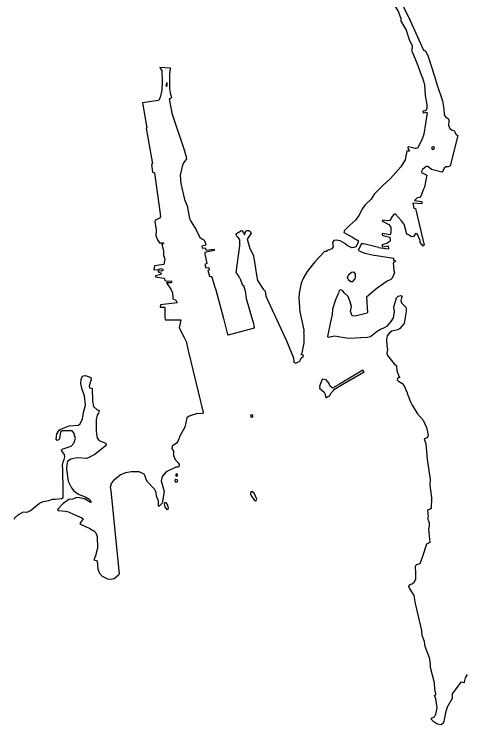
# Model space of a CAD drawing. Extents: x 0 to 2603, y -226 to 830.
# Drawn here: x 49.3 to 53.7, y 464.41 to 471.34 of the extents above; entities that cross this region are included whole.
import ezdxf

# ---------------------------------------------------------------- set-up
doc = ezdxf.new("R2010")
doc.units = 0
doc.layers.add('CT_TSH_Map_Town_Limits', color=7, linetype='Continuous')

msp = doc.modelspace()

# ---------------------------------------------------------------- linework, layer by layer
at = {"layer": 'CT_TSH_Map_Town_Limits'}
for points in [[(53.0679, 471.3048), (53.0415, 471.3707), (52.9896, 471.4524), (52.8637, 471.6351), (52.6766, 471.8611), (52.7129, 471.8799), (52.7528, 471.899), (52.8863, 471.7032), (53.0733, 471.4568), (53.1567, 471.2847)], [(53.0679, 471.3048), (53.0702, 471.27), (53.1209, 471.1846), (53.1497, 471.0928), (53.1799, 471.0308), (53.1784, 471.0089), (53.1732, 470.9896), (53.2286, 470.8551), (53.2662, 470.7467), (53.2801, 470.7195), (53.2989, 470.6548), (53.3068, 470.5479), (53.3215, 470.4564), (53.3211, 470.4215), (53.3145, 470.4023), (53.3054, 470.3959), (53.2861, 470.3948), (53.2821, 470.3846), (53.2923, 470.3767), (53.3169, 470.383), (53.3258, 470.3765), (53.2929, 470.1706), (53.2731, 470.1156), (53.2311, 470.0322), (53.2182, 470.0285), (53.2093, 470.0298)], [(53.1567, 471.2847), (53.2916, 470.9885), (53.3109, 470.9819), (53.3361, 470.925), (53.3961, 470.7338)], [(50.7171, 470.8211), (50.7246, 470.8079), (50.7386, 470.7898), (50.7427, 470.6866), (50.7367, 470.5979), (50.7219, 470.5272), (50.7062, 470.499), (50.5488, 470.4735), (50.5929, 470.2309)], [(50.7171, 470.8211), (50.819, 470.8156)], [(50.819, 470.8156), (50.8187, 470.8096), (50.8117, 470.7555), (50.8129, 470.6112), (50.8203, 470.5713), (50.8314, 470.5261), (50.8209, 470.516), (50.8171, 470.5147)], [(53.3961, 470.7338), (53.4212, 470.6563), (53.4763, 470.4948), (53.4884, 470.4148), (53.4931, 470.3568), (53.5044, 470.3374), (53.5351, 470.3179), (53.5376, 470.2959), (53.5346, 470.2561), (53.5484, 470.2249), (53.5702, 470.208), (53.5882, 470.2039)], [(50.7861, 470.6373), (50.7913, 470.645), (50.7903, 470.6721), (50.7824, 470.6657), (50.777, 470.6413), (50.7861, 470.6373)], [(50.8171, 470.5147), (50.8094, 470.5135), (50.8364, 470.3741), (50.9578, 470.0059), (50.9791, 469.9362), (50.9803, 469.9323)], [(50.5929, 470.2309), (50.5852, 470.2285), (50.6476, 469.8788), (50.6385, 469.875), (50.6481, 469.7977), (50.6674, 469.7937), (50.7216, 469.3913)], [(53.5882, 470.2039), (53.5971, 470.1936), (53.6045, 470.1677), (53.6237, 470.1547), (53.5489, 469.8592), (53.5307, 469.8516), (53.5063, 469.8507), (53.492, 469.8378), (53.4737, 469.802), (53.4698, 469.7994)], [(53.2093, 470.0298), (53.1449, 470.0458), (53.1372, 470.0421), (53.1384, 470.0317), (53.1536, 470.002), (53.1407, 470.0021), (53.1278, 470.0075), (53.1128, 469.9187), (53.0698, 469.8522), (52.9669, 469.7358), (52.8941, 469.6684), (52.8136, 469.5879), (52.7808, 469.5354), (52.7198, 469.4794), (52.6949, 469.4436), (52.6609, 469.3769), (52.6257, 469.3309), (52.5699, 469.2799), (52.5166, 469.2264), (52.5151, 469.2224)], [(53.3804, 470.0192), (53.3907, 470.023), (53.3961, 470.0384), (53.387, 470.0462), (53.3729, 470.0425), (53.3714, 470.0244), (53.3804, 470.0192)], [(50.9803, 469.9323), (50.9503, 469.8901), (50.9385, 469.8671), (50.9182, 469.7681), (50.9227, 469.6894), (50.9598, 469.532), (50.9837, 469.4713), (51.0046, 469.3641), (51.0159, 469.3306)], [(53.4698, 469.7994), (53.3682, 469.8261), (53.3312, 469.8535), (53.3157, 469.8524), (53.2807, 469.8257), (53.2702, 469.8064), (53.2739, 469.7935), (53.2842, 469.7896)], [(53.2842, 469.7896), (53.3214, 469.7699), (53.3172, 469.7364), (53.2997, 469.6517), (53.2905, 469.6337)], [(53.2905, 469.6337), (53.264, 469.5644)], [(53.264, 469.5644), (53.2562, 469.5541), (53.2265, 469.5441), (53.2031, 469.5212), (53.2739, 469.5127), (53.2724, 469.4897), (53.1862, 469.4956), (53.196, 469.4466), (53.2114, 469.4439)], [(53.2114, 469.4439), (53.2957, 469.0876), (53.2865, 469.0825)], [(50.7216, 469.3913), (50.7238, 469.3643), (50.7147, 469.3501), (50.6759, 469.33), (50.6706, 469.3145), (50.684, 469.241), (50.6827, 469.2346)], [(53.0992, 469.2942), (53.0764, 469.3253), (53.0177, 469.3877), (53.0035, 469.3891), (52.9841, 469.3675), (52.9631, 469.3277), (52.9437, 469.3228), (52.8936, 469.331), (52.8858, 469.3246), (52.8973, 469.3167)], [(51.0159, 469.3306), (51.0742, 469.2373), (51.1045, 469.1675), (51.1275, 469.1479), (51.148, 469.1375), (51.1606, 469.1167)], [(52.8973, 469.3167), (52.9524, 469.2878), (52.9728, 469.262)], [(50.6827, 469.2346), (50.6783, 469.1766), (50.6972, 469.1378), (50.715, 469.1106), (50.751, 469.1102), (50.7575, 469.1026), (50.7458, 469.0975), (50.7393, 469.0975), (50.7542, 469.0291), (50.7538, 468.9867), (50.7677, 468.9531), (50.7568, 468.8977), (50.6678, 468.8857), (50.6611, 468.8509), (50.6623, 468.8471), (50.7048, 468.8506), (50.7243, 468.8581), (50.7486, 468.8541), (50.7486, 468.8411), (50.7343, 468.8323), (50.7034, 468.8352), (50.7034, 468.8261), (50.7328, 468.813), (50.7289, 468.8014), (50.6772, 468.7878), (50.6772, 468.7775), (50.7581, 468.7651), (50.7646, 468.7611), (50.7682, 468.743), (50.7888, 468.7364), (50.8312, 468.7399), (50.8325, 468.7244), (50.8233, 468.7194), (50.7848, 468.7211), (50.7885, 468.7094), (50.8267, 468.6562), (50.8418, 468.6227), (50.8452, 468.5749), (50.8439, 468.5634), (50.8759, 468.5515), (50.8885, 468.5244)], [(52.9728, 469.262), (52.9723, 469.2118), (52.9643, 469.1861)], [(53.0992, 469.2942), (53.1229, 469.1988), (53.1447, 469.1895)], [(51.4986, 468.7658), (51.4834, 468.7956), (51.4644, 468.8189), (51.4978, 469.0788), (51.4971, 469.1381), (51.4856, 469.1587), (51.4728, 469.1666), (51.4602, 469.1937), (51.4654, 469.2002), (51.5146, 469.2293), (51.5223, 469.2267), (51.54, 469.1968), (51.5439, 469.1865), (51.5571, 469.2225), (51.57, 469.2301), (51.5854, 469.2287), (51.6033, 469.2168), (51.6084, 469.2052), (51.5704, 469.1463), (51.5816, 469.0987), (51.5942, 469.0637), (51.6321, 468.9835), (51.6528, 468.8584), (51.6599, 468.7952), (51.6723, 468.7435), (51.7256, 468.6581), (51.7472, 468.6399), (51.7508, 468.5921), (51.7545, 468.5832)], [(52.5151, 469.2224), (52.5138, 469.2108), (52.5983, 469.1637), (52.6253, 469.1442), (52.6406, 469.1388)], [(52.9643, 469.1861), (52.8885, 469.2022), (52.8883, 469.1867), (52.896, 469.1802), (52.9629, 469.1654)], [(52.9629, 469.1654), (52.9637, 469.1281), (52.956, 469.1191)], [(53.1447, 469.1895), (53.1715, 469.1712), (53.1921, 469.1761)], [(53.1921, 469.1761), (53.1986, 469.1761), (53.2169, 469.2043), (53.2322, 469.1887), (53.2549, 469.1356), (53.2533, 469.1113), (53.2826, 469.0787), (53.2865, 469.0825)], [(51.1606, 469.1167), (51.1655, 469.0858), (51.1281, 469.0784), (51.1305, 469.0578), (51.1614, 469.0613), (51.1715, 469.0367), (51.2476, 469.0476), (51.2487, 469.0361), (51.1572, 469.0151), (51.1557, 469.0035), (51.1781, 468.9066), (51.1574, 468.8991), (51.166, 468.8643), (51.1957, 468.8692), (51.2006, 468.8433), (51.1877, 468.8409), (51.2026, 468.7854)], [(52.5897, 469.0608), (52.5448, 469.0844), (52.5231, 469.1039), (52.4783, 469.1301), (52.4371, 469.1357), (52.4139, 469.1319), (52.4034, 469.1141), (52.4082, 469.0702), (52.3963, 469.0497), (52.3602, 469.0385), (52.3434, 469.0257), (52.3253, 469.0246), (52.2317, 468.9251), (52.1561, 468.8291), (52.1181, 468.7678), (52.0957, 468.7176), (52.0767, 468.6187), (52.0738, 468.5711), (52.0841, 468.437), (52.1223, 468.2564), (52.1234, 468.2371)], [(52.6406, 469.1388), (52.6547, 469.1285), (52.6493, 469.1052), (52.6297, 469.0707), (52.6129, 469.0631), (52.5897, 469.0608)], [(52.6852, 469.0998), (52.6538, 469.0383)], [(52.8498, 469.0648), (52.7085, 469.0983), (52.6852, 469.0998)], [(52.956, 469.1191), (52.9378, 469.1052), (52.8914, 469.0914), (52.8822, 469.0799), (52.8937, 469.0708), (52.9441, 469.0819)], [(52.6538, 469.0383), (52.6744, 469.0265), (52.7179, 469.0093), (52.8067, 468.9891), (52.8323, 468.985)], [(52.8498, 469.0648), (52.9438, 469.0497), (52.9501, 469.0483)], [(52.9441, 469.0819), (52.9501, 469.0483)], [(52.8323, 468.985), (52.9969, 468.959), (52.9981, 468.9385)], [(53.0199, 468.9344), (53.0069, 468.9216), (52.9927, 468.9153), (52.9996, 468.8406), (53.0059, 468.8173)], [(52.9981, 468.9385), (53.0199, 468.9344)], [(52.5545, 468.752), (52.5482, 468.7701), (52.5628, 468.8021), (52.5887, 468.8237), (52.608, 468.8262)], [(52.608, 468.8262), (52.6245, 468.8042), (52.6243, 468.7745), (52.619, 468.7552)], [(53.0059, 468.8173), (52.9835, 468.7635), (52.9705, 468.7508), (52.9356, 468.7342), (52.8371, 468.6682), (52.7332, 468.5791)], [(51.2026, 468.7854), (51.2206, 468.7801), (51.2295, 468.7658), (51.2519, 468.6871), (51.2645, 468.6508), (51.3379, 468.3706), (51.3789, 468.2158)], [(51.4986, 468.7658), (51.5263, 468.6961), (51.534, 468.6947), (51.5515, 468.6392), (51.5612, 468.5656), (51.6185, 468.3668), (51.6286, 468.3357), (51.6384, 468.2855), (51.6383, 468.2776)], [(52.5545, 468.752), (52.5802, 468.7338), (52.5994, 468.7323), (52.619, 468.7552)], [(52.5058, 468.6378), (52.4853, 468.6522), (52.4685, 468.6446), (52.4619, 468.6177), (52.4554, 468.6061)], [(52.5732, 468.5343), (52.5542, 468.5847), (52.5147, 468.6236), (52.5058, 468.6378)], [(51.7545, 468.5832), (51.9527, 468.1524), (52.0232, 467.9882)], [(52.4303, 468.5524), (52.4012, 468.4612)], [(52.4554, 468.6061), (52.4303, 468.5524)], [(52.7332, 468.5791), (52.7435, 468.4296), (52.7408, 468.4232), (52.622, 468.3947), (52.5937, 468.3975), (52.5786, 468.4389), (52.5881, 468.4876), (52.5732, 468.5343)], [(52.9393, 468.3003), (52.9744, 468.3424), (52.9966, 468.3783), (53.0074, 468.4386), (53.0002, 468.4838), (53.0255, 468.5725)], [(53.0255, 468.5725), (53.0424, 468.5891), (53.0682, 468.5953), (53.0823, 468.5899), (53.077, 468.5732), (53.069, 468.5462), (53.0739, 468.523), (53.1174, 468.4815), (53.1198, 468.4633)], [(50.8885, 468.5244), (50.7235, 468.5039), (50.7233, 468.482), (50.7658, 468.4829), (50.7682, 468.4675), (50.768, 468.4507)], [(50.768, 468.4507), (50.7688, 468.3864)], [(52.4012, 468.4612), (52.3994, 468.4096), (52.3832, 468.3403)], [(53.1198, 468.4633), (53.1222, 468.4415), (53.1003, 468.3232), (53.0548, 468.2695), (53.038, 468.2607), (52.98, 468.2484), (52.9579, 468.2317), (52.9357, 468.2037)], [(50.7688, 468.3864), (50.7698, 468.3593), (50.9218, 468.3592), (50.9082, 468.282), (50.951, 468.1927)], [(52.3832, 468.3403), (52.3549, 468.1949)], [(51.6383, 468.2776), (51.3865, 468.2093), (51.3789, 468.2158)], [(52.7437, 468.19), (52.7734, 468.1949), (52.837, 468.2484), (52.8719, 468.2687), (52.8953, 468.2775)], [(52.8953, 468.2775), (52.9393, 468.3003)], [(52.125, 468.1353), (52.1258, 468.2177), (52.1234, 468.2371)], [(52.3549, 468.1949), (52.3612, 468.1884), (52.4244, 468.2033), (52.4965, 468.1911), (52.5608, 468.1789)], [(52.9357, 468.2037), (52.9289, 468.1638), (52.9322, 468.1097), (52.9396, 468.0672), (52.9328, 468.0338), (52.939, 468.0105), (53.0028, 467.9313), (53.0257, 467.9092), (53.0291, 467.8602), (53.0543, 467.8033), (53.0581, 467.7994)], [(50.951, 468.1927), (50.9751, 468.1474), (50.9962, 468.0609)], [(52.1074, 468.0375), (52.125, 468.1353)], [(52.5608, 468.1789), (52.7437, 468.19)], [(50.9962, 468.0609), (51.1424, 467.4543)], [(52.0232, 467.9882), (52.0267, 467.9444), (52.0433, 467.9378), (52.0846, 467.9541), (52.0899, 467.9696)], [(52.0899, 467.9696), (52.0953, 467.9862), (52.1187, 468.004), (52.1149, 468.0144), (52.0957, 468.0171), (52.1074, 468.0375)], [(52.5024, 467.73), (52.711, 467.8517), (52.6981, 467.8672), (52.4716, 467.7328)], [(49.4553, 466.4953), (49.5462, 466.5716), (49.5812, 466.5868), (49.6366, 466.5966), (49.6703, 466.6104), (49.696, 466.6101), (49.7592, 466.6174), (49.7748, 466.6249), (49.7765, 466.6893), (49.7721, 466.9006), (49.7686, 466.9405), (49.7754, 466.974), (49.786, 466.9982), (49.7926, 467.024), (49.789, 467.046), (49.761, 467.0836), (49.7663, 467.099), (49.7857, 467.1039), (49.8541, 467.1265), (49.8788, 467.1558), (49.8948, 467.202), (49.8798, 467.2563), (49.8645, 467.2757), (49.7976, 467.2777), (49.7666, 467.2753), (49.7511, 467.2626), (49.7389, 467.1997), (49.7284, 467.1842), (49.7156, 467.1831), (49.7067, 467.196), (49.7136, 467.2463), (49.7357, 467.282), (49.7527, 467.2922), (49.8328, 467.3236), (49.9204, 467.3331), (49.9399, 467.3458), (49.9635, 467.392), (49.9731, 467.4563), (49.9944, 467.5256), (49.9824, 467.6172), (49.9623, 467.678), (49.9487, 467.7372), (49.9504, 467.7785), (49.9609, 467.8066), (49.9714, 467.8143), (49.9945, 467.8154), (50.0458, 467.7969), (50.0496, 467.7788), (50.0283, 467.7121), (50.032, 467.6953), (50.0591, 467.6925), (50.0618, 467.565), (50.0715, 467.5133), (50.1047, 467.4846), (50.1265, 467.4742), (50.1199, 467.4484), (50.1068, 467.428), (50.0973, 467.383), (50.0988, 467.2723), (50.1086, 467.2065), (50.1263, 467.1806), (50.1815, 467.1594), (50.1918, 467.1555), (50.1956, 467.1439), (50.1838, 467.1271), (50.0838, 467.0444), (50.0049, 467.0078), (49.911, 467.0126), (49.8517, 467.0002), (49.8192, 466.9774), (49.81, 466.9517), (49.8082, 466.904), (49.8251, 466.7854), (49.8554, 466.722), (49.8784, 466.6909), (49.9243, 466.6596), (49.9962, 466.6305), (50.036, 466.6057), (50.0473, 466.5811), (50.0408, 466.576), (49.9832, 466.6126), (49.9331, 466.6235), (49.906, 466.6249), (49.8698, 466.6086), (49.8299, 466.6076), (49.7742, 466.5683), (49.7195, 466.5109), (49.7258, 466.5004), (49.7966, 466.4946)], [(52.4029, 467.6923), (52.376, 467.7144), (52.3686, 467.7377), (52.3405, 467.7726), (52.3097, 467.7794), (52.3033, 467.7769)], [(53.0387, 467.7893), (53.0334, 467.7727), (53.0462, 467.7622), (53.0782, 467.7426), (53.1025, 467.7153), (53.1314, 467.6455), (53.1339, 467.6351)], [(53.0581, 467.7994), (53.0387, 467.7893)], [(52.2781, 467.7089), (52.2742, 467.6935), (52.3202, 467.6531), (52.3277, 467.6389), (52.3363, 467.5976), (52.3558, 467.6103), (52.3777, 467.6165), (52.3896, 467.6474), (52.4104, 467.6652), (52.4156, 467.6729)], [(52.3033, 467.7769), (52.2756, 467.7128), (52.2781, 467.7089)], [(52.4716, 467.7328), (52.4029, 467.6923)], [(52.4156, 467.6729), (52.4169, 467.678), (52.5024, 467.73)], [(53.1339, 467.6351), (53.164, 467.5576), (53.178, 467.5253), (53.2313, 467.4411), (53.2872, 467.3788), (53.3202, 467.3089), (53.33, 467.2663)], [(51.0521, 467.4346), (51.003, 467.4208), (50.9823, 467.4017), (50.9609, 467.3131), (50.9136, 467.2233), (50.8938, 467.172), (50.8821, 467.1566), (50.838, 467.1262), (50.8365, 467.1043), (50.8517, 467.0797), (50.8526, 467.0346), (50.869, 466.9983), (50.897, 466.9634), (50.9084, 466.9465), (50.9071, 466.9388)], [(51.1424, 467.4543), (51.1334, 467.4453), (51.0715, 467.442), (51.0521, 467.4346)], [(51.6082, 467.4112), (51.625, 467.4124), (51.6265, 467.4266), (51.6162, 467.4318), (51.6059, 467.4294), (51.602, 467.4191), (51.6082, 467.4112)], [(53.33, 467.2663), (53.3348, 467.2315), (53.3256, 467.2084), (53.2972, 467.197), (53.3134, 467.1505), (53.3262, 467.0011), (53.3552, 466.8012), (53.3522, 466.7458), (53.3691, 466.6271), (53.3641, 466.5178), (53.3499, 466.5089), (53.3305, 466.5013), (53.3351, 466.4382), (53.3297, 466.424), (53.3462, 466.3789), (53.3446, 466.3505), (53.3378, 466.3171), (53.3507, 466.1882), (53.3185, 466.1717), (53.2813, 466.0523), (53.2535, 465.9792)], [(50.2454, 466.6926), (50.2379, 466.7274), (50.246, 466.7634), (50.2748, 466.8031), (50.3331, 466.8476), (50.3874, 466.869), (50.4403, 466.8813), (50.515, 466.8807), (50.5612, 466.8584), (50.5713, 466.8377), (50.5813, 466.8041), (50.5953, 466.7808), (50.668, 466.7067), (50.678, 466.6744), (50.6828, 466.6434), (50.7017, 466.5956), (50.7012, 466.5453), (50.7075, 466.5415)], [(50.9071, 466.9388), (50.9018, 466.9221), (50.876, 466.9223), (50.7802, 466.8756)], [(50.7802, 466.8756), (50.7412, 466.8322), (50.7305, 466.7898), (50.7443, 466.7421), (50.7605, 466.6853), (50.7427, 466.5708), (50.7115, 466.5427), (50.7075, 466.5415)], [(50.879, 466.8335), (50.8907, 466.8372), (50.8921, 466.8501), (50.8819, 466.8566), (50.8728, 466.8425), (50.879, 466.8335)], [(50.8876, 466.7779), (50.8928, 466.7858), (50.8891, 466.7987), (50.8749, 466.8013), (50.8659, 466.7962), (50.8669, 466.7796), (50.8876, 466.7779)], [(50.3241, 465.8806), (50.2454, 466.6926)], [(51.6585, 466.5982), (51.6638, 466.611), (51.6374, 466.6693), (51.6233, 466.6822), (51.6065, 466.6824), (51.6012, 466.6657), (51.6049, 466.6502), (51.6405, 466.5984), (51.6585, 466.5982)], [(50.7684, 466.577), (50.7606, 466.5603), (50.7668, 466.5345), (50.7846, 466.5124), (50.7974, 466.5097)], [(50.7684, 466.577), (50.7775, 466.5769), (50.794, 466.551), (50.8001, 466.5225), (50.7974, 466.5097)], [(49.4553, 466.4953), (49.4217, 466.4789), (49.3858, 466.4817), (49.3326, 466.4539), (49.3002, 466.4259), (49.295, 466.413)], [(49.7966, 466.4946), (49.8275, 466.4854), (49.8826, 466.4603), (49.9108, 466.4471), (49.9571, 466.4288), (49.9711, 466.4171), (49.9488, 466.3864), (49.9385, 466.3735), (49.9448, 466.367), (50.0359, 466.3249), (50.0742, 466.3027), (50.0947, 466.2806), (50.1072, 466.2445), (50.1113, 466.1337), (50.09, 466.0591), (50.0755, 466.0181)], [(50.0755, 466.0181), (50.1062, 466.0074)], [(50.1062, 466.0074), (50.1145, 465.9289), (50.1309, 465.8887), (50.1564, 465.8577), (50.2065, 465.8327), (50.2411, 465.8286), (50.2721, 465.8372), (50.315, 465.8729), (50.3241, 465.8806)], [(53.2535, 465.9792), (53.2211, 465.9693)], [(53.7173, 464.9007), (53.6964, 464.8675), (53.6857, 464.8277), (53.6856, 464.8186), (53.6548, 464.8267), (53.5699, 464.7116), (53.5684, 464.6897), (53.5695, 464.6664), (53.5211, 464.5806), (53.5039, 464.528), (53.4862, 464.4303), (53.4615, 464.41), (53.4256, 464.4167), (53.4191, 464.4194), (53.3909, 464.439), (53.3666, 464.461), (53.3669, 464.4753), (53.3979, 464.4891), (53.4098, 464.5147), (53.4219, 464.5752), (53.4098, 464.6641), (53.396, 464.699), (53.409, 464.7028), (53.4116, 464.713), (53.4004, 464.7531), (53.3959, 464.82), (53.3586, 464.9672), (53.3577, 465.0072), (53.3492, 465.0627), (53.3077, 465.1738), (53.2992, 465.2228), (53.2779, 465.2822), (53.2745, 465.3299), (53.2125, 465.5932), (53.1978, 465.6694), (53.1521, 465.7432), (53.1483, 465.7574), (53.1563, 465.7753), (53.1834, 465.7866), (53.1989, 465.7994), (53.2148, 465.8314), (53.2139, 465.8817), (53.2108, 465.959), (53.2211, 465.9693)]]:
    msp.add_lwpolyline(points, dxfattribs=at)

doc.saveas('drawing.dxf')
